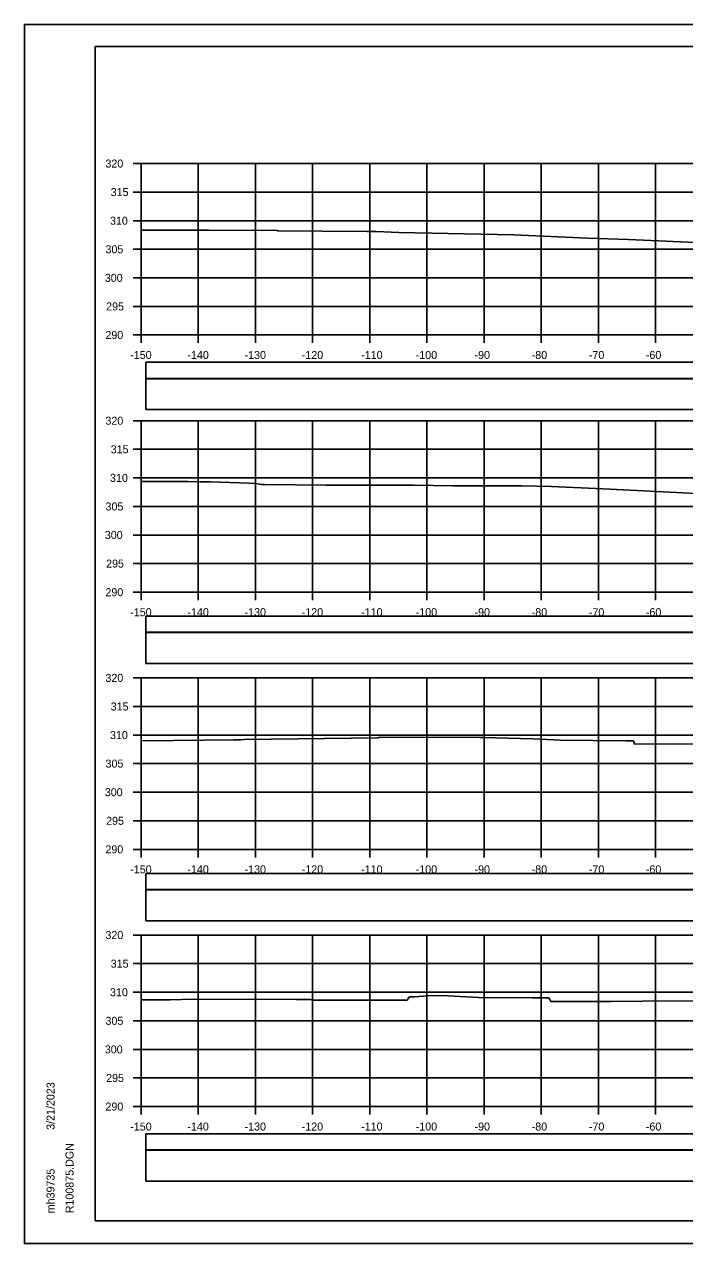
# Model space of a CAD drawing. Extents: x 1368122 to 1710785, y 373130 to 557566.
# Drawn here: x 1370518.5 to 1370634, y 373557 to 373770.3 of the extents above; entities that cross this region are included whole.
import ezdxf

# ---------------------------------------------------------------- set-up
doc = ezdxf.new("R2010")
doc.units = 0
for name, color, linetype in [('R_Axis', 7, 'Continuous'), ('R_Axis Annot', 7, 'Continuous'), ('R_Border', 7, 'Continuous'), ('R_Exist Surface', 7, 'Continuous'), ('R_Grid', 7, 'Continuous'), ('R_No Plot', 7, 'Continuous')]:
    doc.layers.add(name, color=color, linetype=linetype)

msp = doc.modelspace()

# ---------------------------------------------------------------- linework, layer by layer
for points in [[(1370539.77, 373708.4), (1370838.07, 373708.4), (1370838.07, 373711.21), (1370539.77, 373711.21)], [(1370539.77, 373702.93), (1370838.07, 373702.93), (1370838.07, 373708.34), (1370539.77, 373708.34)], [(1370539.77, 373663.98), (1370838.07, 373663.98), (1370838.07, 373666.79), (1370539.77, 373666.79)], [(1370539.77, 373658.51), (1370838.07, 373658.51), (1370838.07, 373663.92), (1370539.77, 373663.92)], [(1370539.77, 373618.98), (1370838.07, 373618.98), (1370838.07, 373621.79), (1370539.77, 373621.79)], [(1370539.77, 373613.51), (1370838.07, 373613.51), (1370838.07, 373618.92), (1370539.77, 373618.92)], [(1370539.77, 373573.4), (1370838.07, 373573.4), (1370838.07, 373576.21), (1370539.77, 373576.21)], [(1370539.77, 373567.93), (1370838.07, 373567.93), (1370838.07, 373573.34), (1370539.77, 373573.34)]]:
    msp.add_lwpolyline(points, close=True)
at = {"layer": 'R_Axis'}
for p, q in [((1370537.52, 373745.99), (1370538.92, 373745.99)), ((1370538.92, 373715.99), (1370538.92, 373745.99)), ((1370537.52, 373740.99), (1370538.92, 373740.99)), ((1370537.52, 373735.99), (1370538.92, 373735.99)), ((1370537.52, 373730.99), (1370538.92, 373730.99)), ((1370537.52, 373725.99), (1370538.92, 373725.99)), ((1370537.52, 373720.99), (1370538.92, 373720.99)), ((1370537.52, 373715.99), (1370538.92, 373715.99)), ((1370538.92, 373715.99), (1370838.92, 373715.99)), ((1370538.92, 373714.59), (1370538.92, 373715.99)), ((1370548.92, 373714.59), (1370548.92, 373715.99)), ((1370558.92, 373714.59), (1370558.92, 373715.99)), ((1370568.92, 373714.59), (1370568.92, 373715.99)), ((1370578.92, 373714.59), (1370578.92, 373715.99)), ((1370588.92, 373714.59), (1370588.92, 373715.99)), ((1370598.92, 373714.59), (1370598.92, 373715.99)), ((1370608.92, 373714.59), (1370608.92, 373715.99)), ((1370618.92, 373714.59), (1370618.92, 373715.99)), ((1370628.92, 373714.59), (1370628.92, 373715.99)), ((1370537.52, 373700.99), (1370538.92, 373700.99)), ((1370538.92, 373670.99), (1370538.92, 373700.99)), ((1370537.52, 373695.99), (1370538.92, 373695.99)), ((1370537.52, 373690.99), (1370538.92, 373690.99)), ((1370537.52, 373685.99), (1370538.92, 373685.99)), ((1370537.52, 373680.99), (1370538.92, 373680.99)), ((1370537.52, 373675.99), (1370538.92, 373675.99)), ((1370537.52, 373670.99), (1370538.92, 373670.99)), ((1370538.92, 373670.99), (1370838.92, 373670.99)), ((1370538.92, 373669.59), (1370538.92, 373670.99)), ((1370548.92, 373669.59), (1370548.92, 373670.99)), ((1370558.92, 373669.59), (1370558.92, 373670.99)), ((1370568.92, 373669.59), (1370568.92, 373670.99)), ((1370578.92, 373669.59), (1370578.92, 373670.99)), ((1370588.92, 373669.59), (1370588.92, 373670.99)), ((1370598.92, 373669.59), (1370598.92, 373670.99)), ((1370608.92, 373669.59), (1370608.92, 373670.99)), ((1370618.92, 373669.59), (1370618.92, 373670.99)), ((1370628.92, 373669.59), (1370628.92, 373670.99)), ((1370537.52, 373655.99), (1370538.92, 373655.99)), ((1370538.92, 373625.99), (1370538.92, 373655.99)), ((1370537.52, 373650.99), (1370538.92, 373650.99)), ((1370537.52, 373645.99), (1370538.92, 373645.99)), ((1370537.52, 373640.99), (1370538.92, 373640.99)), ((1370537.52, 373635.99), (1370538.92, 373635.99)), ((1370537.52, 373630.99), (1370538.92, 373630.99)), ((1370537.52, 373625.99), (1370538.92, 373625.99)), ((1370538.92, 373625.99), (1370838.92, 373625.99)), ((1370538.92, 373624.59), (1370538.92, 373625.99)), ((1370548.92, 373624.59), (1370548.92, 373625.99)), ((1370558.92, 373624.59), (1370558.92, 373625.99)), ((1370568.92, 373624.59), (1370568.92, 373625.99)), ((1370578.92, 373624.59), (1370578.92, 373625.99)), ((1370588.92, 373624.59), (1370588.92, 373625.99)), ((1370598.92, 373624.59), (1370598.92, 373625.99)), ((1370608.92, 373624.59), (1370608.92, 373625.99)), ((1370618.92, 373624.59), (1370618.92, 373625.99)), ((1370628.92, 373624.59), (1370628.92, 373625.99)), ((1370537.52, 373610.99), (1370538.92, 373610.99)), ((1370538.92, 373580.99), (1370538.92, 373610.99)), ((1370537.52, 373605.99), (1370538.92, 373605.99)), ((1370537.52, 373600.99), (1370538.92, 373600.99)), ((1370537.52, 373595.99), (1370538.92, 373595.99)), ((1370537.52, 373590.99), (1370538.92, 373590.99)), ((1370537.52, 373585.99), (1370538.92, 373585.99)), ((1370537.52, 373580.99), (1370538.92, 373580.99)), ((1370538.92, 373580.99), (1370838.92, 373580.99)), ((1370538.92, 373579.59), (1370538.92, 373580.99)), ((1370548.92, 373579.59), (1370548.92, 373580.99)), ((1370558.92, 373579.59), (1370558.92, 373580.99)), ((1370568.92, 373579.59), (1370568.92, 373580.99)), ((1370578.92, 373579.59), (1370578.92, 373580.99)), ((1370588.92, 373579.59), (1370588.92, 373580.99)), ((1370598.92, 373579.59), (1370598.92, 373580.99)), ((1370608.92, 373579.59), (1370608.92, 373580.99)), ((1370618.92, 373579.59), (1370618.92, 373580.99)), ((1370628.92, 373579.59), (1370628.92, 373580.99))]:
    msp.add_line(p, q, dxfattribs=at)
at = {"layer": 'R_Border'}
for p, q in [((1370530.92, 373766.45), (1370847.1, 373766.45)), ((1370530.92, 373560.99), (1370530.92, 373766.45)), ((1370530.92, 373560.99), (1370530.92, 373560.99)), ((1370847.1, 373560.99), (1370530.92, 373560.99))]:
    msp.add_line(p, q, dxfattribs=at)
at = {"layer": 'R_Exist Surface'}
for points in [[(1370538.92, 373734.33), (1370541.63, 373734.33), (1370545.95, 373734.31), (1370550.79, 373734.32), (1370562.76, 373734.25), (1370562.86, 373734.23), (1370578.49, 373734.12), (1370580.08, 373734.09), (1370584.04, 373733.95), (1370604.11, 373733.52), (1370617.02, 373732.94), (1370624.19, 373732.71), (1370637.27, 373732.14)], [(1370538.92, 373690.36), (1370547.18, 373690.33), (1370549.26, 373690.31), (1370551.09, 373690.32), (1370557.84, 373690.05), (1370558.87, 373690.01), (1370559.69, 373689.87), (1370559.93, 373689.83), (1370560.49, 373689.82), (1370571.31, 373689.74), (1370576.41, 373689.7), (1370586.57, 373689.69), (1370593.52, 373689.58), (1370604.09, 373689.62), (1370605.56, 373689.6), (1370610.72, 373689.47), (1370611.96, 373689.42), (1370618.54, 373689.12), (1370626.84, 373688.73), (1370639.5, 373688.08)], [(1370538.92, 373644.98), (1370544.6, 373645.01), (1370555.12, 373645.15), (1370555.46, 373645.16), (1370556.38, 373645.15), (1370557.04, 373645.2), (1370580.35, 373645.52), (1370580.78, 373645.63), (1370598.24, 373645.59), (1370598.52, 373645.59), (1370598.74, 373645.59), (1370607.51, 373645.31), (1370612.23, 373645.09), (1370623.74, 373644.98), (1370624.63, 373644.99), (1370624.68, 373644.99), (1370625.05, 373644.99), (1370625.07, 373644.91), (1370625.25, 373644.39), (1370633.14, 373644.44), (1370639.22, 373644.39)], [(1370538.92, 373599.64), (1370544.04, 373599.67), (1370545.98, 373599.7), (1370556.75, 373599.78), (1370566.09, 373599.71), (1370568.54, 373599.69), (1370569.07, 373599.59), (1370578.7, 373599.59), (1370581.53, 373599.58), (1370585.45, 373599.6), (1370585.67, 373599.89), (1370585.89, 373600.19), (1370586.39, 373600.19), (1370586.76, 373600.19), (1370589.79, 373600.4), (1370592.66, 373600.38), (1370597.95, 373600.06), (1370607.41, 373600.01), (1370609.03, 373600), (1370609.55, 373599.99), (1370609.59, 373599.99), (1370610.25, 373599.99), (1370610.29, 373599.93), (1370610.6, 373599.39), (1370621.16, 373599.34), (1370626.65, 373599.43), (1370637.15, 373599.5)]]:
    msp.add_lwpolyline(points, dxfattribs=at)
at = {"layer": 'R_Grid'}
for p, q in [((1370538.92, 373745.99), (1370838.92, 373745.99)), ((1370538.92, 373715.99), (1370538.92, 373745.99)), ((1370548.92, 373715.99), (1370548.92, 373745.99)), ((1370558.92, 373715.99), (1370558.92, 373745.99)), ((1370568.92, 373715.99), (1370568.92, 373745.99)), ((1370578.92, 373715.99), (1370578.92, 373745.99)), ((1370588.92, 373715.99), (1370588.92, 373745.99)), ((1370598.92, 373715.99), (1370598.92, 373745.99)), ((1370608.92, 373715.99), (1370608.92, 373745.99)), ((1370618.92, 373715.99), (1370618.92, 373745.99)), ((1370628.92, 373715.99), (1370628.92, 373745.99)), ((1370538.92, 373740.99), (1370838.92, 373740.99)), ((1370538.92, 373735.99), (1370838.92, 373735.99)), ((1370538.92, 373730.99), (1370838.92, 373730.99)), ((1370538.92, 373725.99), (1370838.92, 373725.99)), ((1370538.92, 373720.99), (1370838.92, 373720.99)), ((1370538.92, 373715.99), (1370838.92, 373715.99)), ((1370538.92, 373700.99), (1370838.92, 373700.99)), ((1370538.92, 373670.99), (1370538.92, 373700.99)), ((1370548.92, 373670.99), (1370548.92, 373700.99)), ((1370558.92, 373670.99), (1370558.92, 373700.99)), ((1370568.92, 373670.99), (1370568.92, 373700.99)), ((1370578.92, 373670.99), (1370578.92, 373700.99)), ((1370588.92, 373670.99), (1370588.92, 373700.99)), ((1370598.92, 373670.99), (1370598.92, 373700.99)), ((1370608.92, 373670.99), (1370608.92, 373700.99)), ((1370618.92, 373670.99), (1370618.92, 373700.99)), ((1370628.92, 373670.99), (1370628.92, 373700.99)), ((1370538.92, 373695.99), (1370838.92, 373695.99)), ((1370538.92, 373690.99), (1370838.92, 373690.99)), ((1370538.92, 373685.99), (1370838.92, 373685.99)), ((1370538.92, 373680.99), (1370838.92, 373680.99)), ((1370538.92, 373675.99), (1370838.92, 373675.99)), ((1370538.92, 373670.99), (1370838.92, 373670.99)), ((1370538.92, 373655.99), (1370838.92, 373655.99)), ((1370538.92, 373625.99), (1370538.92, 373655.99)), ((1370548.92, 373625.99), (1370548.92, 373655.99)), ((1370558.92, 373625.99), (1370558.92, 373655.99)), ((1370568.92, 373625.99), (1370568.92, 373655.99)), ((1370578.92, 373625.99), (1370578.92, 373655.99)), ((1370588.92, 373625.99), (1370588.92, 373655.99)), ((1370598.92, 373625.99), (1370598.92, 373655.99)), ((1370608.92, 373625.99), (1370608.92, 373655.99)), ((1370618.92, 373625.99), (1370618.92, 373655.99)), ((1370628.92, 373625.99), (1370628.92, 373655.99)), ((1370538.92, 373650.99), (1370838.92, 373650.99)), ((1370538.92, 373645.99), (1370838.92, 373645.99)), ((1370538.92, 373640.99), (1370838.92, 373640.99)), ((1370538.92, 373635.99), (1370838.92, 373635.99)), ((1370538.92, 373630.99), (1370838.92, 373630.99)), ((1370538.92, 373625.99), (1370838.92, 373625.99)), ((1370538.92, 373610.99), (1370838.92, 373610.99)), ((1370538.92, 373580.99), (1370538.92, 373610.99)), ((1370548.92, 373580.99), (1370548.92, 373610.99)), ((1370558.92, 373580.99), (1370558.92, 373610.99)), ((1370568.92, 373580.99), (1370568.92, 373610.99)), ((1370578.92, 373580.99), (1370578.92, 373610.99)), ((1370588.92, 373580.99), (1370588.92, 373610.99)), ((1370598.92, 373580.99), (1370598.92, 373610.99)), ((1370608.92, 373580.99), (1370608.92, 373610.99)), ((1370618.92, 373580.99), (1370618.92, 373610.99)), ((1370628.92, 373580.99), (1370628.92, 373610.99)), ((1370538.92, 373605.99), (1370838.92, 373605.99)), ((1370538.92, 373600.99), (1370838.92, 373600.99)), ((1370538.92, 373595.99), (1370838.92, 373595.99)), ((1370538.92, 373590.99), (1370838.92, 373590.99)), ((1370538.92, 373585.99), (1370838.92, 373585.99)), ((1370538.92, 373580.99), (1370838.92, 373580.99))]:
    msp.add_line(p, q, dxfattribs=at)
at = {"layer": 'R_No Plot'}
for p, q in [((1370518.52, 373770.34), (1370851.85, 373770.34)), ((1370518.52, 373557.01), (1370851.85, 373557.01))]:
    msp.add_line(p, q, dxfattribs=at)
for points in [[(1370518.51, 373770.34), (1370851.85, 373770.34), (1370851.85, 373557), (1370518.51, 373557)], [(1370764.84, 373766.45), (1370784.46, 373766.45), (1370784.46, 373756.57), (1370800.57, 373756.57), (1370823.77, 373756.57), (1370823.89, 373728.41), (1370847.1, 373728.41), (1370847.1, 373560.99), (1370530.92, 373560.99), (1370530.92, 373766.45)]]:
    msp.add_lwpolyline(points, close=True, dxfattribs=at)

# ---------------------------------------------------------------- texts
at = {"layer": 'R_Axis Annot'}
for s, p in [('320', (1370532.69, 373745.29)), ('315', (1370533.61, 373740.29)), ('310', (1370533.49, 373735.29)), ('305', (1370532.7, 373730.29)), ('300', (1370532.58, 373725.29)), ('295', (1370532.81, 373720.29)), ('290', (1370532.69, 373715.29)), ('-150', (1370537.03, 373711.79)), ('-140', (1370547.03, 373711.79)), ('-130', (1370557.03, 373711.79)), ('-120', (1370567.03, 373711.79)), ('-110', (1370577.43, 373711.79)), ('-100', (1370586.97, 373711.79)), ('-90', (1370597.26, 373711.79)), ('-80', (1370607.26, 373711.79)), ('-70', (1370617.26, 373711.79)), ('-60', (1370627.23, 373711.79)), ('320', (1370532.69, 373700.29)), ('315', (1370533.61, 373695.29)), ('310', (1370533.49, 373690.29)), ('305', (1370532.7, 373685.29)), ('300', (1370532.58, 373680.29)), ('295', (1370532.81, 373675.29)), ('290', (1370532.69, 373670.29)), ('-150', (1370537.03, 373666.79)), ('-140', (1370547.03, 373666.79)), ('-130', (1370557.03, 373666.79)), ('-120', (1370567.03, 373666.79)), ('-110', (1370577.43, 373666.79)), ('-100', (1370586.97, 373666.79)), ('-90', (1370597.26, 373666.79)), ('-80', (1370607.26, 373666.79)), ('-70', (1370617.26, 373666.79)), ('-60', (1370627.23, 373666.79)), ('320', (1370532.69, 373655.29)), ('315', (1370533.61, 373650.29)), ('310', (1370533.49, 373645.29)), ('305', (1370532.7, 373640.29)), ('300', (1370532.58, 373635.29)), ('295', (1370532.81, 373630.29)), ('290', (1370532.69, 373625.29)), ('-150', (1370537.03, 373621.79)), ('-140', (1370547.03, 373621.79)), ('-130', (1370557.03, 373621.79)), ('-120', (1370567.03, 373621.79)), ('-110', (1370577.43, 373621.79)), ('-100', (1370586.97, 373621.79)), ('-90', (1370597.26, 373621.79)), ('-80', (1370607.26, 373621.79)), ('-70', (1370617.26, 373621.79)), ('-60', (1370627.23, 373621.79)), ('320', (1370532.69, 373610.29)), ('315', (1370533.61, 373605.29)), ('310', (1370533.49, 373600.29)), ('305', (1370532.7, 373595.29)), ('300', (1370532.58, 373590.29)), ('295', (1370532.81, 373585.29)), ('290', (1370532.69, 373580.29)), ('-150', (1370537.03, 373576.79)), ('-140', (1370547.03, 373576.79)), ('-130', (1370557.03, 373576.79)), ('-120', (1370567.03, 373576.79)), ('-110', (1370577.43, 373576.79)), ('-100', (1370586.97, 373576.79)), ('-90', (1370597.26, 373576.79)), ('-80', (1370607.26, 373576.79)), ('-70', (1370617.26, 373576.79)), ('-60', (1370627.23, 373576.79))]:
    msp.add_text(s, height=1.4, dxfattribs=at).set_placement(p)
at = {"layer": 'R_Border'}
for s, p in [('3/21/2023', (1370523.79, 373576.91)), ('R100875.DGN', (1370527.11, 373562.31)), ('mh39735', (1370523.79, 373562.31))]:
    msp.add_text(s, height=1.4, rotation=90, dxfattribs=at).set_placement(p)

doc.saveas('drawing.dxf')
